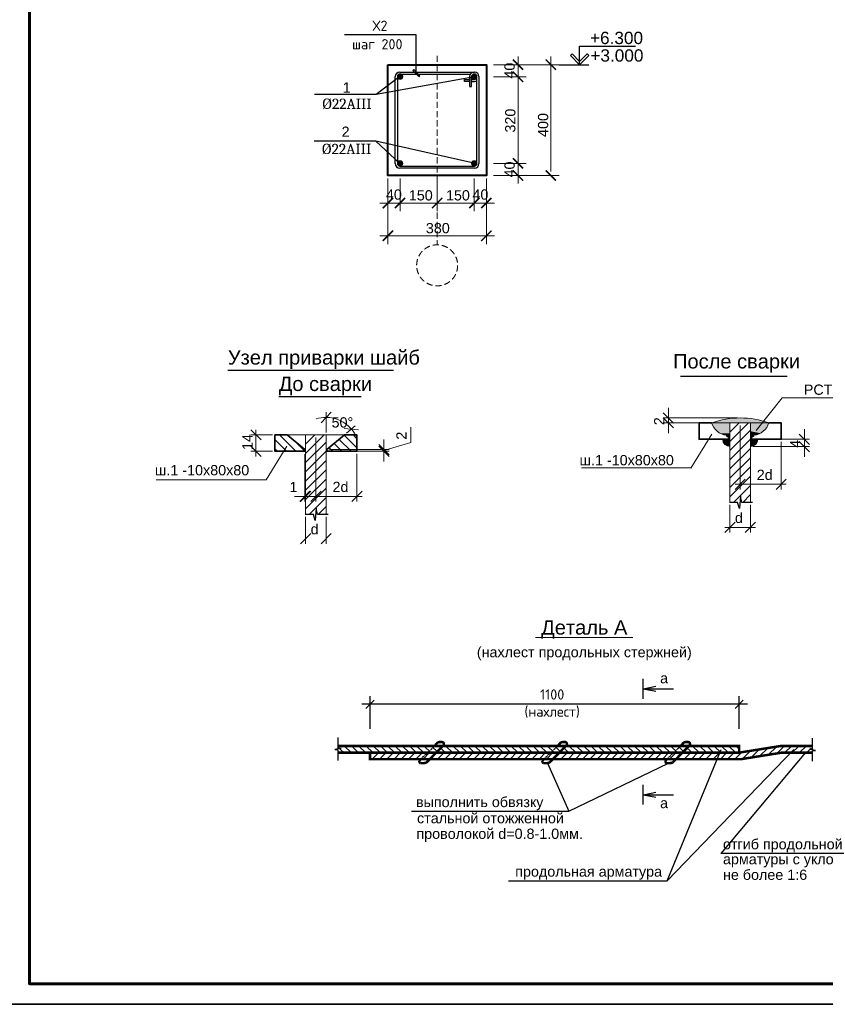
# Model space of a CAD drawing. Header units: millimetres. Extents: x 2063114 to 14983986, y -126020516 to 213791.
# Tile 519 of 656: x 2322155 to 2341793, y -509691 to -485691. Entities that reach past the tile are written whole.
import ezdxf
from ezdxf.enums import TextEntityAlignment as Align

# ---------------------------------------------------------------- set-up
doc = ezdxf.new("R2010")
doc.units = ezdxf.units.MM
doc.linetypes.add('ACAD_ISO04W100', pattern=[30, 24, -3, 0, -3])
doc.linetypes.add('HIDDEN', pattern=[0.375, 0.25, -0.125])
doc.layers.get('Defpoints').update_dxf_attribs({"color": 6, "lineweight": 35})
for name, color, linetype, lineweight in [('007-Extension', 32, 'Continuous', 15), ('RRRштриховка', 254, 'Continuous', 0), ('оси', 22, 'ACAD_ISO04W100', 13), ('РАЗМЕР АР', 150, 'Continuous', 20)]:
    doc.layers.add(name, color=color, linetype=linetype, lineweight=lineweight)
for name, color, linetype in [('2D-чертеж - Общий', 7, 'Continuous'), ('PDF _0', 7, 'Continuous'), ('PDF _ар-ра', 7, 'Continuous'), ('PDF _РАЗМЕРЫ КЖ', 7, 'Continuous'), ('PDF _Текст', 7, 'Continuous')]:
    doc.layers.add(name, color=color, linetype=linetype)
doc.styles.get("Standard").update_dxf_attribs({"font": 'arial.ttf'})
doc.dimstyles.new('STANDARD$0', dxfattribs={"dimtxt": 250, "dimasz": 200, "dimexe": 200, "dimexo": 300, "dimgap": 100, "dimtad": 1, "dimdec": 0, "dimzin": 1, "dimdsep": 46, "dimtxsty": 'Standard', "dimblk1": 'OBLIQUE', "dimblk2": 'OBLIQUE', "dimsah": 1, "dimcen": 2.5, "dimdle": 200, "dimadec": 0, "dimazin": 0, "dimtfac": 1, "dimtdec": 0, "dimtmove": 0, "dimatfit": 3, "dimldrblk": 'OBLIQUE', "dimfxl": 600, "dimfxlon": 1, "dimtolj": 1, "dimtzin": 1, "dimarcsym": 0})

# ---------------------------------------------------------------- blocks, each defined once
blk = doc.blocks.new('*U1591')
at = {"color": 0, "ltscale": 25}
blk.add_lwpolyline([(-59400, 42000), (0, 42000), (0, 0), (-59400, 0)], close=True, dxfattribs=at)
at = {"color": 0, "lineweight": 60, "ltscale": 25}
blk.add_lwpolyline([(-57400, 41500), (-500, 41500), (-500, 500), (-57400, 500)], close=True, dxfattribs=at)
blk = doc.blocks.new('_ArchTick')
at = {"color": 0, "linetype": 'ByBlock', "const_width": 0.15}
blk.add_lwpolyline([(-0.5, -0.5), (0.5, 0.5)], dxfattribs=at)
blk = doc.blocks.new('_Oblique')
at = {"color": 0, "linetype": 'ByBlock', "lineweight": -2}
blk.add_line((-0.5, -0.5), (0.5, 0.5), dxfattribs=at)
blk = doc.blocks.new('*D2029')
at = {"layer": 'Defpoints', "color": 0, "lineweight": 30, "transparency": 16777216}
for p in [(2330694, -502377), (2330694, -503396), (2339694, -503396)]:
    blk.add_point(p, dxfattribs=at)
at = {"layer": 'РАЗМЕР АР', "color": 0, "lineweight": -2, "transparency": 16777216}
for p, q in [((2330694, -502977), (2330694, -502177)), ((2339694, -502977), (2339694, -502177)), ((2339894, -502377), (2330494, -502377))]:
    blk.add_line(p, q, dxfattribs=at)
at = {"layer": 'РАЗМЕР АР', "color": 0, "lineweight": -2, "transparency": 16777216, "xscale": 200, "yscale": 200, "zscale": 200, "rotation": 180}
blk.add_blockref('_Oblique', (2330694, -502377), dxfattribs=at)
at = {"layer": 'РАЗМЕР АР', "color": 0, "lineweight": -2, "transparency": 16777216, "xscale": 200, "yscale": 200, "zscale": 200}
blk.add_blockref('_Oblique', (2339694, -502377), dxfattribs=at)
at = {"layer": 'РАЗМЕР АР', "color": 0, "transparency": 16777216, "insert": (2335134, -502360), "char_height": 250, "attachment_point": 5}
blk.add_mtext('\\A1;{\\fISOCPEUR|b0|i0|c204|p34;1100\\P(нахлест)}', dxfattribs=at)
blk = doc.blocks.new('*U1590')
at = {"color": 0, "ltscale": 25}
blk.add_lwpolyline([(-59400, 42000), (0, 42000), (0, 0), (-59400, 0)], close=True, dxfattribs=at)

msp = doc.modelspace()

# ---------------------------------------------------------------- hatches: boundary and pattern name
at = {"lineweight": 15}
for color, points in [(1, [(2331490.90444, -487082.71562, 1), (2331360.90444, -487082.71562, 1)]), (1, [(2333170.90444, -487082.71562, -1), (2333300.90444, -487082.71562, -1)]), (3, [(2331490.90444, -489192.71562, -1), (2331360.90444, -489192.71562, -1)]), (3, [(2333170.90444, -489192.71562, 1), (2333300.90444, -489192.71562, 1)])]:
    msp.add_hatch(color=color, dxfattribs=at).paths.add_polyline_path(points)
h = msp.add_hatch(color=0)
h.paths.add_polyline_path([(2337658.98252, -501937.4535), (2337349.60752, -501999.3285), (2337566.17002, -501999.3285)])
h.paths.add_polyline_path([(2337566.17002, -501999.3285), (2337349.60752, -501999.3285), (2337658.98252, -502061.2035)])
h = msp.add_hatch(color=0)
h.paths.add_polyline_path([(2337658.98252, -504643.33056), (2337349.60752, -504581.45556), (2337566.17002, -504581.45556)])
h.paths.add_polyline_path([(2337566.17002, -504581.45556), (2337349.60752, -504581.45556), (2337658.98252, -504519.58056)])
at = {"layer": 'RRRштриховка', "ltscale": 1.5}
h = msp.add_hatch(dxfattribs=at)
h.set_pattern_fill('ANSI31', color=0, scale=1000, angle=180, style=0)
h.set_pattern_definition([(135, (2032348.17, -572838.59), (88.38835, 88.38835), [])])
h.paths.add_polyline_path([(2339255.28082, -503476.3634), (2338887.97409, -503476.3634), (2338966.95357, -503396.3634), (2339222.46558, -503396.3634)])
h.paths.add_polyline_path([(2339694.46399, -503556.3634), (2338808.99461, -503556.3634), (2338887.97409, -503476.3634), (2339694.46399, -503476.3634)])
h.paths.add_polyline_path([(2339694.46399, -503476.3634), (2339255.28082, -503476.3634), (2339222.46558, -503396.3634), (2339694.46399, -503396.3634)])
h.paths.add_polyline_path([(2338682.56126, -503476.3634), (2335887.97409, -503476.3634), (2335966.95357, -503396.3634), (2338767.28791, -503396.3634)])
h.paths.add_polyline_path([(2338597.83462, -503556.3634), (2335808.99461, -503556.3634), (2335887.97409, -503476.3634), (2338682.56126, -503476.3634)])
h.paths.add_polyline_path([(2338808.99461, -503556.3634), (2338597.83462, -503556.3634), (2338682.56126, -503476.3634), (2338887.97409, -503476.3634)])
h.paths.add_polyline_path([(2338887.97409, -503476.3634), (2338682.56126, -503476.3634), (2338767.28791, -503396.3634), (2338966.95357, -503396.3634)])
h.paths.add_polyline_path([(2335808.99461, -503556.3634), (2335597.83462, -503556.3634), (2335682.56126, -503476.3634), (2335887.97409, -503476.3634)])
h.paths.add_polyline_path([(2335887.97409, -503476.3634), (2335682.56126, -503476.3634), (2335767.28791, -503396.3634), (2335966.95357, -503396.3634)])
h.paths.add_polyline_path([(2332597.83462, -503556.3634), (2330694.46399, -503556.3634), (2329926.43542, -503556.3634), (2329926.43542, -503495.65175), (2330001.43542, -503495.65175), (2329918.77106, -503476.3634), (2332682.56126, -503476.3634)])
h.paths.add_polyline_path([(2332682.56126, -503476.3634), (2329918.77106, -503476.3634), (2329851.43542, -503460.65175), (2329926.43542, -503460.65175), (2329926.43542, -503396.3634), (2332767.28791, -503396.3634)])
h.paths.add_polyline_path([(2335597.83462, -503556.3634), (2332808.99461, -503556.3634), (2332887.97409, -503476.3634), (2335682.56126, -503476.3634)])
h.paths.add_polyline_path([(2335682.56126, -503476.3634), (2332887.97409, -503476.3634), (2332966.95357, -503396.3634), (2335767.28791, -503396.3634)])
h.paths.add_polyline_path([(2332808.99461, -503556.3634), (2332597.83462, -503556.3634), (2332682.56126, -503476.3634), (2332887.97409, -503476.3634)])
h.paths.add_polyline_path([(2332887.97409, -503476.3634), (2332682.56126, -503476.3634), (2332767.28791, -503396.3634), (2332966.95357, -503396.3634)])
h = msp.add_hatch(dxfattribs=at)
h.set_pattern_fill('ANSI31', color=0, scale=1000, angle=90, style=0)
h.set_pattern_definition([(225, (2032348.17, -572838.59), (-88.38835, 88.38835), [])])
h.paths.add_polyline_path([(2335428.38133, -503716.3634), (2332651.03565, -503716.3634), (2332808.99461, -503556.3634), (2335597.83462, -503556.3634)])
h.paths.add_polyline_path([(2338428.38133, -503716.3634), (2335651.03565, -503716.3634), (2335808.99461, -503556.3634), (2338597.83462, -503556.3634)])
h.paths.add_polyline_path([(2332428.38133, -503716.3634), (2330694.46399, -503716.3634), (2330694.46399, -503556.3634), (2332597.83462, -503556.3634)])
h.paths.add_polyline_path([(2332651.03565, -503716.3634), (2332428.38133, -503716.3634), (2332597.83462, -503556.3634), (2332808.99461, -503556.3634)])
h.paths.add_polyline_path([(2335651.03565, -503716.3634), (2335428.38133, -503716.3634), (2335597.83462, -503556.3634), (2335808.99461, -503556.3634)])
h.paths.add_polyline_path([(2338651.03565, -503716.3634), (2338428.38133, -503716.3634), (2338597.83462, -503556.3634), (2338808.99461, -503556.3634)])
h.paths.add_polyline_path([(2341030.93743, -503476.3634), (2340194.46399, -503476.3634), (2340694.46399, -503396.3634), (2340953.77978, -503396.3634)])
h.paths.add_polyline_path([(2341516.04369, -503476.3634), (2341030.93743, -503476.3634), (2340953.77978, -503396.3634), (2341479.62039, -503396.3634), (2341479.62039, -503420.65175), (2341404.62039, -503420.65175)])
h.paths.add_polyline_path([(2341479.62039, -503556.3634), (2340734.46399, -503556.3634), (2339734.46399, -503716.3634), (2338651.03565, -503716.3634), (2338808.99461, -503556.3634), (2339694.46399, -503556.3634), (2340194.46399, -503476.3634), (2341516.04369, -503476.3634), (2341554.62039, -503495.65175), (2341479.62039, -503495.65175)])

# ---------------------------------------------------------------- linework, layer by layer
at = {"color": 0, "linetype": 'Continuous', "lineweight": 25}
for p, q in [((2335618.92463, -486522.94093), (2335579.14987, -486562.71569)), ((2335579.14987, -486562.71569), (2335804.1498, -486787.71562)), ((2335804.1498, -486708.16613), (2335618.92463, -486522.94093)), ((2335804.1498, -486708.16613), (2335989.37497, -486522.94093)), ((2336029.14973, -486562.71569), (2335804.1498, -486787.71562)), ((2335804.1498, -486787.71562), (2335804.1498, -486708.16613)), ((2335804.1498, -486787.71562), (2335804.1498, -486708.16613)), ((2335989.37497, -486522.94093), (2336029.14973, -486562.71569))]:
    msp.add_line(p, q, dxfattribs=at)
at = {"lineweight": 25}
for p, q in [((2331758.61167, -486907.10899), (2331737.39847, -486928.32219)), ((2331737.39847, -486928.32219), (2331887.39852, -487078.32224)), ((2331908.61172, -487057.10904), (2331758.61167, -486907.10899)), ((2331887.39852, -487078.32224), (2331908.61172, -487057.10904))]:
    msp.add_line(p, q, dxfattribs=at)
for p, q in [((2331420.90444, -487077.71562), (2330846.27011, -487514.15971)), ((2333240.90444, -487087.71562), (2330846.27011, -487514.15971)), ((2331310.90444, -489197.71578), (2331310.90444, -487077.71562)), ((2333350.90444, -487077.71562), (2333350.90444, -489197.71562)), ((2333240.90444, -489307.71562), (2331420.90444, -489307.71562))]:
    msp.add_line(p, q)
at = {"lineweight": 25, "extrusion": (0, 1, 0)}
for points, elevation in [([(-2331823.00509, 0), (-2330069.21722, 0)], -486063.6754), ([(-2330846.27011, 0), (-2329344.18677, 0)], -487514.15971), ([(-2330836.27011, 0), (-2329334.18677, 0)], -488652.16981)]:
    msp.add_lwpolyline(points, dxfattribs=dict(at, elevation=elevation))
at = {"lineweight": 25, "extrusion": (1, 0, 0), "elevation": 2331823.00509}
msp.add_lwpolyline([(-486992.71562, 0), (-486063.6754, 0)], dxfattribs=at)
at = {"color": 0, "linetype": 'Continuous', "lineweight": 25, "extrusion": (1, 0, 0), "elevation": 2335804.1498}
msp.add_lwpolyline([(-486787.71562, 0), (-486337.71562, 0)], dxfattribs=at)
at = {"color": 0, "linetype": 'Continuous', "lineweight": 25, "extrusion": (0, 1, 0)}
for points, elevation in [([(-2335804.1498, 0), (-2337169.45488, 0)], -486337.71562), ([(-2335302.45763, 0), (-2336029.1498, 0)], -486787.71562)]:
    msp.add_lwpolyline(points, dxfattribs=dict(at, elevation=elevation))
at = {"lineweight": 40, "ltscale": 100}
msp.add_lwpolyline([(2331130.90444, -486787.71562), (2333530.90444, -486787.71562), (2333530.90444, -489487.71562), (2331130.90444, -489487.71562)], close=True, dxfattribs=at)
at = {"lineweight": 25, "extrusion": (-0.22063, -0.975358, 0), "elevation": -37642.21998}
msp.add_lwpolyline([(2383660.14722, 0), (2381210.13864, 0)], dxfattribs=at)
at = {"lineweight": 25, "extrusion": (-0.682243, -0.731126, 0), "elevation": -1232930.06658}
msp.add_lwpolyline([(2038313.3443, 0), (2037513.70843, 0)], dxfattribs=at)
at = {"color": 0, "const_width": 30.9375}
for points in [[(2337349.60752, -501751.8285), (2337349.60752, -502246.8285)], [(2337349.60752, -504828.95556), (2337349.60752, -504333.95556)]]:
    msp.add_lwpolyline(points, dxfattribs=at)
at = {"color": 0}
for points in [[(2337349.60752, -501999.3285), (2337658.98252, -501937.4535)], [(2337349.60752, -501999.3285), (2338092.10752, -501999.3285)], [(2337349.60752, -501999.3285), (2337658.98252, -502061.2035)], [(2329912.53874, -503186.3634), (2329912.53874, -503447.07504), (2329987.53874, -503447.07504), (2329837.53874, -503482.07504), (2329912.53874, -503482.07504), (2329912.53874, -503746.3634)], [(2341479.62039, -503766.3634), (2341479.62039, -503505.65175), (2341554.62039, -503505.65175), (2341404.62039, -503470.65175), (2341479.62039, -503470.65175), (2341479.62039, -503206.3634)], [(2335019.55375, -503812.17258), (2335540.63137, -504985.09194), (2337971.72125, -503812.17258)], [(2337349.60752, -504581.45556), (2337658.98252, -504519.58056)], [(2337349.60752, -504581.45556), (2338092.10752, -504581.45556)], [(2337349.60752, -504581.45556), (2337658.98252, -504643.33056)], [(2331702.00087, -504985.09194), (2335540.63137, -504985.09194)], [(2342564.41049, -506013.44151), (2339243.6019, -506013.44151)], [(2334069.81316, -506679.90087), (2337941.21999, -506679.90087)]]:
    msp.add_lwpolyline(points, dxfattribs=at)
at = {"color": 0, "ltscale": 1.5, "const_width": 60}
for points in [[(2331928.38133, -503716.3634), (2331897.89264, -503756.01218, 0.406548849), (2331927.06974, -503813.32098), (2332016.37277, -503811.02418, 0.2244986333), (2332093.65959, -503774.48084), (2332483.85543, -503379.24314, 0.6333215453), (2332445.21202, -503297.51481), (2332397.37952, -503297.51481, 0.2204430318), (2332321.08277, -503332.87113), (2332267.28791, -503396.3634)], [(2334928.38133, -503716.3634), (2334897.89264, -503756.01218, 0.406548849), (2334927.06974, -503813.32098), (2335016.37277, -503811.02418, 0.2244986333), (2335093.65959, -503774.48084), (2335483.85543, -503379.24314, 0.6333215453), (2335445.21202, -503297.51481), (2335397.37952, -503297.51481, 0.2204430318), (2335321.08277, -503332.87113), (2335267.28791, -503396.3634)], [(2337928.38133, -503716.3634), (2337897.89264, -503756.01218, 0.406548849), (2337927.06974, -503813.32098), (2338016.37277, -503811.02418, 0.2244986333), (2338093.65959, -503774.48084), (2338483.85543, -503379.24314, 0.6333215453), (2338445.21202, -503297.51481), (2338397.37952, -503297.51481, 0.2204430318), (2338321.08277, -503332.87113), (2338267.28791, -503396.3634)]]:
    msp.add_lwpolyline(points, format="xyb", dxfattribs=at)
for points in [[(2329926.43542, -503396.3634), (2339694.46399, -503396.3634), (2339694.46399, -503556.3634), (2339694.46399, -503556.3634), (2329926.43542, -503556.3634)], [(2341479.62039, -503556.3634), (2340734.46399, -503556.3634), (2339734.46399, -503716.3634), (2330694.46399, -503716.3634), (2330694.46399, -503556.3634), (2339694.46399, -503556.3634), (2340694.46399, -503396.3634), (2341479.62039, -503396.3634)]]:
    msp.add_lwpolyline(points, dxfattribs=at)
at = {"color": 0, "linetype": 'HIDDEN', "ltscale": 0.2}
for points in [[(2331928.38133, -503716.3634), (2332267.28791, -503396.3634)], [(2334928.38133, -503716.3634), (2335267.28791, -503396.3634)], [(2337928.38133, -503716.3634), (2338267.28791, -503396.3634)]]:
    msp.add_lwpolyline(points, dxfattribs=at)
at = {"color": 0, "ltscale": 1.5}
for points in [[(2337941.21999, -506679.90087), (2339255.32998, -503476.24355)], [(2337941.21999, -506679.90087), (2341029.44367, -503477.91218)], [(2341308.63523, -503556.3634), (2339243.6019, -506013.44151)]]:
    msp.add_lwpolyline(points, dxfattribs=at)
at = {"color": 1, "lineweight": 15}
for centre in [(2331425.90444, -487082.71562), (2333235.90444, -487082.71562)]:
    msp.add_circle(centre, 65, dxfattribs=at)
at = {"color": 3, "lineweight": 15}
for centre in [(2331425.90444, -489192.71562), (2333235.90444, -489192.71562)]:
    msp.add_circle(centre, 65, dxfattribs=at)
for centre, start, end in [((2331420.90444, -489197.71562), 180, 270), ((2333240.90444, -489197.71562), 270, 0)]:
    msp.add_arc(centre, 110, start, end)
at = {"layer": '2D-чертеж - Общий', "linetype": 'Continuous'}
for p, q in [((2331420.90441, -486967.71562), (2333240.90475, -486967.71562)), ((2331360.90444, -487082.71562), (2331360.90444, -489197.71562)), ((2331420.90444, -487017.71562), (2331430.90444, -487017.71562)), ((2331420.90458, -487017.71562), (2333138.70914, -487017.71562)), ((2332996.23313, -487197.71562), (2332996.23313, -487147.71562)), ((2332996.23313, -487147.71562), (2333120.90444, -487147.71562)), ((2333120.90444, -487197.71562), (2332996.23313, -487197.71562)), ((2333120.90444, -487077.71545), (2333120.90444, -487317.71562)), ((2333170.90444, -487317.71562), (2333170.90444, -487077.71549)), ((2333170.90444, -487147.71562), (2333240.90444, -487147.71562)), ((2333170.90444, -487197.71562), (2333240.90444, -487197.71562)), ((2333240.90444, -487017.71562), (2333230.90444, -487017.71562)), ((2333300.90444, -489197.71562), (2333300.90444, -487087.71562)), ((2333120.90444, -487317.71562), (2333170.90444, -487317.71562)), ((2331420.90444, -489257.71562), (2332330.90444, -489257.71562)), ((2332330.90444, -489257.71562), (2333240.90444, -489257.71562))]:
    msp.add_line(p, q, dxfattribs=at)
for centre, radius, start, end in [((2331420.90444, -487077.71562), 110, 90, 180), ((2333230.90444, -487077.71562), 110, 90, 180), ((2333240.90444, -487077.71562), 110, 0, 90), ((2331420.90444, -487077.71562), 60, 90, 180), ((2331420.90458, -487077.71562), 60, 90, 180), ((2331430.90444, -487077.71562), 60, 0, 90), ((2333230.90444, -487077.71562), 60, 90, 180), ((2333240.90444, -487077.71562), 60, 0, 90), ((2333240.90444, -487087.71562), 60, 270, 0), ((2333240.90444, -487087.71562), 110, 270, 303.055731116), ((2331420.90444, -489197.71562), 60, 180, 270), ((2333240.90444, -489197.71562), 60, 270, 0)]:
    msp.add_arc(centre, radius, start, end, dxfattribs=at)
at = {"layer": 'PDF _0', "lineweight": 25}
for points in [[(2327228.91402, -494233.54838), (2331265.05937, -494233.54838)], [(2338265.38747, -494383.34997), (2340865.76746, -494383.34997)], [(2328469.63728, -494877.65536), (2330478.81977, -494877.65536)], [(2340019.76111, -497455.97408), (2339757.50056, -497455.97408), (2339726.38491, -497304.84088), (2339699.71434, -497607.10727), (2339655.2634, -497455.97408), (2339455.23417, -497455.97408)], [(2329673.71572, -497749.61774), (2329415.90027, -497749.61774), (2329384.78461, -497598.48454), (2329353.66895, -497900.75093), (2329313.66311, -497749.61774), (2329113.63388, -497749.61774)]]:
    msp.add_lwpolyline(points, dxfattribs=at)
at = {"layer": 'PDF _0', "lineweight": 13}
for points in [[(2329500.35705, -495513.73545), (2329749.28232, -495260.3651)], [(2337841.66505, -495273.43292), (2338095.03541, -495522.35819)], [(2338095.03541, -495642.37573), (2337841.66505, -495393.45046)], [(2328037.92113, -495936.01938), (2327788.99586, -495687.09412)], [(2330416.04642, -495687.09412), (2330060.4389, -495655.97846)], [(2341157.70517, -495793.50892), (2341406.63044, -496042.43419)], [(2327788.99586, -496087.15258), (2328037.92113, -496336.07784)], [(2330909.45185, -496047.14673), (2331162.82221, -496296.072)], [(2331162.82221, -496336.07784), (2330909.45185, -496087.15258)], [(2341406.63044, -496224.68304), (2341157.70517, -495971.31268)], [(2339841.95735, -496891.44714), (2339593.03209, -497140.3724)], [(2340593.17824, -497140.3724), (2340842.1035, -496891.44714)], [(2328980.28106, -497434.01606), (2329229.20632, -497185.0908)], [(2329251.43179, -497185.0908), (2328998.06143, -497434.01606)], [(2329500.35705, -497185.0908), (2329251.43179, -497434.01606)], [(2330247.13285, -497434.01606), (2330500.5032, -497185.0908)], [(2339593.03209, -497940.48932), (2339344.10682, -498189.41459)], [(2339841.95735, -498189.41459), (2340090.88261, -497940.48932)], [(2329251.43179, -498216.35261), (2328998.06143, -498465.27787)], [(2329500.35705, -498465.27787), (2329749.28232, -498216.35261)]]:
    msp.add_lwpolyline(points, dxfattribs=at)
at = {"layer": 'PDF _ар-ра', "lineweight": 35}
for points in [[(2339019.61496, -495517.91309), (2338717.34857, -495517.91309), (2338717.34857, -495917.97155), (2339446.34398, -495917.97155), (2339446.34398, -495877.96571), (2339379.66757, -495824.62458)], [(2340415.37448, -495517.91309), (2340717.64087, -495517.91309), (2340717.64087, -495917.97155), (2339988.64545, -495917.97155), (2339988.64545, -495877.96571), (2340055.32186, -495824.62458)]]:
    msp.add_lwpolyline(points, dxfattribs=at)
for points in [[(2329104.74369, -496171.60937), (2328673.56957, -495811.55675), (2328375.74827, -495811.55675), (2328375.74827, -496211.61521), (2329104.74369, -496211.61521)], [(2329642.60006, -496171.60937), (2329642.60006, -496211.61521), (2330376.04057, -496211.61521), (2330376.04057, -495811.55675), (2330073.77418, -495811.55675)]]:
    msp.add_lwpolyline(points, close=True, dxfattribs=at)
at = {"layer": 'PDF _РАЗМЕРЫ КЖ', "lineweight": 13}
for points in [[(2344118.13778, -494908.93522), (2340739.86634, -494908.93522), (2340108.66299, -495704.60704)], [(2329624.81969, -495749.32544), (2329624.81969, -495260.3651)], [(2337970.57278, -495148.97029), (2337970.57278, -495397.89556), (2337970.57278, -495517.91309), (2337970.57278, -495766.83836)], [(2330122.67021, -495771.55091), (2330336.03473, -495593.74715)], [(2339655.2634, -495397.89556), (2337841.66505, -495397.89556)], [(2338957.38364, -495517.91309), (2337841.66505, -495517.91309)], [(2339468.56945, -495522.35819), (2339468.56945, -495517.91309), (2339468.56945, -497455.97408), (2339655.2634, -497455.97408)], [(2339468.56945, -495744.61289), (2339695.26925, -495517.91309)], [(2339468.56945, -495971.31268), (2339917.52395, -495517.91309)], [(2339717.49472, -495580.14441), (2339717.49472, -497140.3724)], [(2339966.41998, -495517.91309), (2339966.41998, -497455.97408), (2339757.50056, -497455.97408)], [(2328313.51696, -495811.55675), (2327788.99586, -495811.55675)], [(2327913.4585, -495687.09412), (2327913.4585, -496336.07784)], [(2328886.93408, -496211.61521), (2328486.87562, -495811.55675)], [(2330073.77418, -495811.55675), (2328673.56957, -495811.55675)], [(2329122.52406, -495816.00185), (2329126.96916, -495811.55675)], [(2329122.52406, -496038.25655), (2329349.22386, -495811.55675)], [(2329122.52406, -496264.95634), (2329575.92365, -495811.55675)], [(2329122.52406, -495811.55675), (2329122.52406, -497749.61774), (2329313.66311, -497749.61774)], [(2329624.81969, -495811.55675), (2329624.81969, -497749.61774), (2329415.90027, -497749.61774)], [(2330376.04057, -496127.15843), (2330064.88399, -495820.44694)], [(2330376.04057, -495904.90373), (2330282.6936, -495811.55675)], [(2331033.91448, -496193.83484), (2331687.3433, -495998.2507), (2331687.3433, -495620.41771)], [(2338517.31934, -496620.29641), (2339028.50515, -495793.50892)], [(2339468.56945, -496193.56738), (2339966.41998, -495695.71685)], [(2341282.16781, -496349.14567), (2341282.16781, -496095.77531), (2341282.16781, -495917.97155), (2341282.16781, -495669.04629)], [(2325477.54698, -496909.49497), (2328162.38376, -496909.49497), (2328664.67938, -496082.70749)], [(2328660.23429, -496211.61521), (2328375.74827, -495927.1292)], [(2329104.74369, -496207.17012), (2328891.37918, -495993.80561)], [(2329122.52406, -496487.21104), (2329624.81969, -495989.36051)], [(2329375.89442, -495873.78807), (2329375.89442, -497434.01606)], [(2330007.09777, -496211.61521), (2329820.40382, -496024.92126)], [(2330233.79756, -496211.61521), (2329940.42136, -495922.6841)], [(2331033.91448, -496171.60937), (2331033.91448, -495922.6841)], [(2339468.56945, -496420.26718), (2339966.41998, -495917.97155)], [(2340210.90015, -495917.97155), (2341406.63044, -495917.97155)], [(2340717.64087, -495980.20287), (2340717.64087, -497140.3724)], [(2328313.51696, -496211.61521), (2327788.99586, -496211.61521)], [(2328437.97959, -496211.61521), (2328375.74827, -496149.3839)], [(2329104.74369, -496211.61521), (2329122.52406, -496211.61521)], [(2329104.74369, -496278.29162), (2329104.74369, -497434.01606)], [(2329122.52406, -496713.91083), (2329624.81969, -496211.61521), (2329642.60006, -496211.61521)], [(2329122.52406, -496278.29162), (2329122.52406, -497434.01606)], [(2329784.84307, -496211.61521), (2329700.38628, -496127.15843)], [(2329704.83138, -496171.60937), (2331162.82221, -496171.60937)], [(2329704.83138, -496211.61521), (2331162.82221, -496211.61521)], [(2330376.04057, -496273.84653), (2330376.04057, -497434.01606)], [(2331033.91448, -496171.60937), (2331033.91448, -496211.61521), (2331033.91448, -496171.60937)], [(2331033.91448, -496211.61521), (2331033.91448, -496460.54048)], [(2339468.56945, -496642.52188), (2339966.41998, -496144.67135)], [(2340028.6513, -496095.77531), (2341406.63044, -496095.77531)], [(2329122.52406, -496936.16553), (2329624.81969, -496438.31501)], [(2339468.56945, -496869.22167), (2339966.41998, -496366.92605)], [(2329122.52406, -497162.86533), (2329624.81969, -496660.56971)], [(2335845.81784, -496615.85131), (2338530.65462, -496615.85131)], [(2339468.56945, -497091.47637), (2339966.41998, -496593.62584)], [(2329122.52406, -497385.12003), (2329624.81969, -496887.2695)], [(2339468.56945, -497318.17616), (2339966.41998, -496815.88054)], [(2339553.02624, -497455.97408), (2339966.41998, -497042.58034)], [(2339593.03209, -497015.90977), (2340842.1035, -497015.90977)], [(2329122.52406, -497611.81982), (2329624.81969, -497109.5242)], [(2339779.72603, -497455.97408), (2339966.41998, -497264.83504)], [(2328855.81842, -497309.55343), (2329104.74369, -497309.55343), (2329122.52406, -497309.55343), (2329375.89442, -497309.55343)], [(2329211.42594, -497749.61774), (2329624.81969, -497336.22399)], [(2329251.43179, -497309.55343), (2330500.5032, -497309.55343)], [(2339468.56945, -497518.20539), (2339468.56945, -498189.41459)], [(2339966.41998, -497518.20539), (2339966.41998, -498189.41459)], [(2329433.68064, -497749.61774), (2329624.81969, -497558.47869)], [(2329122.52406, -497811.84905), (2329122.52406, -498465.27787)], [(2329624.81969, -497811.84905), (2329624.81969, -498465.27787)], [(2339344.10682, -498064.95196), (2340090.88261, -498064.95196)]]:
    msp.add_lwpolyline(points, dxfattribs=at)
for points in [[(2330370.58262, -495885.677, 0.0783928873), (2330241.65893, -495671.42023, 0.2216890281), (2329627.04223, -495384.82773, 0.0783931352), (2329380.04232, -495423.79333)], [(2340415.37448, -495517.91309), (2339019.61496, -495517.91309, -0.1709499), (2340418.8993, -495517.4204)]]:
    msp.add_lwpolyline(points, format="xyb", dxfattribs=at)
for centre, radius, start, end in [((2339439.67631, -495386.78288), 437.84169, 197.435300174, 262.562259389), ((2339999.75822, -495386.78288), 437.84169, 277.437740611, 342.564699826), ((2339470.79201, -495915.74899), 180.02632, 180.000004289, 269.999995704), ((2339968.64252, -495915.74899), 180.02632, 270.000004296, 359.999995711)]:
    msp.add_arc(centre, radius, start, end, dxfattribs=at)
at = {"layer": 'PDF _РАЗМЕРЫ КЖ', "transparency": 33554559}
for points in [[(2339188.52853, -495469.01706), (2340415.37448, -495517.91309), (2339019.61496, -495517.91309)], [(2339468.56945, -495517.91309), (2339019.61496, -495517.91309), (2339468.56945, -495593.47969)], [(2339019.61496, -495517.91309), (2339468.56945, -495593.47969), (2339050.73062, -495593.47969)], [(2339468.56945, -495593.47969), (2339050.73062, -495593.47969), (2339468.56945, -495664.6012)], [(2339050.73062, -495593.47969), (2339468.56945, -495664.6012), (2339095.18156, -495664.6012)], [(2339361.8872, -495429.01121), (2340246.4609, -495469.01706), (2339188.52853, -495469.01706)], [(2340246.4609, -495469.01706), (2339188.52853, -495469.01706), (2340415.37448, -495517.91309)], [(2339539.69096, -495406.78574), (2340073.10224, -495429.01121), (2339361.8872, -495429.01121)], [(2340073.10224, -495429.01121), (2339361.8872, -495429.01121), (2340246.4609, -495469.01706)], [(2339717.49472, -495397.89556), (2339895.29848, -495406.78574), (2339539.69096, -495406.78574)], [(2339895.29848, -495406.78574), (2339539.69096, -495406.78574), (2340073.10224, -495429.01121)], [(2340415.37448, -495517.91309), (2339966.41998, -495517.91309), (2340384.25882, -495593.47969)], [(2339966.41998, -495517.91309), (2340384.25882, -495593.47969), (2339966.41998, -495593.47969)], [(2340384.25882, -495593.47969), (2339966.41998, -495593.47969), (2340339.80788, -495664.6012)], [(2339966.41998, -495593.47969), (2340339.80788, -495664.6012), (2339966.41998, -495664.6012)], [(2339468.56945, -495664.6012), (2339095.18156, -495664.6012), (2339468.56945, -495722.38742)], [(2339095.18156, -495664.6012), (2339468.56945, -495722.38742), (2339157.41287, -495722.38742)], [(2339468.56945, -495722.38742), (2339157.41287, -495722.38742), (2339468.56945, -495771.28345)], [(2339157.41287, -495722.38742), (2339468.56945, -495771.28345), (2339224.08928, -495771.28345)], [(2339468.56945, -495771.28345), (2339224.08928, -495771.28345), (2339468.56945, -495802.39911)], [(2339224.08928, -495771.28345), (2339468.56945, -495802.39911), (2339299.65588, -495802.39911)], [(2339468.56945, -495802.39911), (2339299.65588, -495802.39911), (2339468.56945, -495824.62458)], [(2339299.65588, -495802.39911), (2339468.56945, -495824.62458), (2339379.66757, -495824.62458)], [(2339379.66757, -495824.62458), (2339468.56945, -495824.62458), (2339468.56945, -495895.74608)], [(2340339.80788, -495664.6012), (2339966.41998, -495664.6012), (2340282.02166, -495722.38742)], [(2339966.41998, -495664.6012), (2340282.02166, -495722.38742), (2339966.41998, -495722.38742)], [(2340282.02166, -495722.38742), (2339966.41998, -495722.38742), (2340210.90015, -495771.28345)], [(2339966.41998, -495722.38742), (2340210.90015, -495771.28345), (2339966.41998, -495771.28345)], [(2340210.90015, -495771.28345), (2339966.41998, -495771.28345), (2340135.33355, -495802.39911)], [(2339966.41998, -495771.28345), (2340135.33355, -495802.39911), (2339966.41998, -495802.39911)], [(2340135.33355, -495802.39911), (2339966.41998, -495802.39911), (2340055.32186, -495824.62458)], [(2339966.41998, -495802.39911), (2340055.32186, -495824.62458), (2339966.41998, -495824.62458)], [(2339966.41998, -495895.74608), (2339966.41998, -495895.74608), (2339966.41998, -495824.62458)], [(2339966.41998, -495895.74608), (2339966.41998, -495824.62458), (2340055.32186, -495824.62458)], [(2339468.56945, -495917.97155), (2339290.76569, -495917.97155), (2339468.56945, -495949.08721)], [(2339290.76569, -495917.97155), (2339468.56945, -495949.08721), (2339290.76569, -495949.08721)], [(2339468.56945, -495949.08721), (2339290.76569, -495949.08721), (2339468.56945, -495980.20287)], [(2339290.76569, -495949.08721), (2339468.56945, -495980.20287), (2339299.65588, -495980.20287)], [(2339468.56945, -495980.20287), (2339299.65588, -495980.20287), (2339468.56945, -496006.87343)], [(2339299.65588, -495980.20287), (2339468.56945, -496006.87343), (2339312.99116, -496006.87343)], [(2339468.56945, -496006.87343), (2339312.99116, -496006.87343), (2339468.56945, -496033.544)], [(2339312.99116, -496006.87343), (2339468.56945, -496033.544), (2339330.77154, -496033.544)], [(2339468.56945, -496033.544), (2339330.77154, -496033.544), (2339468.56945, -496055.76947)], [(2339330.77154, -496033.544), (2339468.56945, -496055.76947), (2339352.99701, -496055.76947)], [(2339468.56945, -496055.76947), (2339352.99701, -496055.76947), (2339468.56945, -496073.54984)], [(2339352.99701, -496055.76947), (2339468.56945, -496073.54984), (2339379.66757, -496073.54984)], [(2339468.56945, -496073.54984), (2339379.66757, -496073.54984), (2339468.56945, -496086.88513)], [(2339379.66757, -496073.54984), (2339468.56945, -496086.88513), (2339406.33814, -496086.88513)], [(2339468.56945, -496095.77531), (2339437.4538, -496095.77531), (2339406.33814, -496086.88513)], [(2339406.33814, -496086.88513), (2339468.56945, -496086.88513), (2339468.56945, -496095.77531)], [(2340148.66884, -495917.97155), (2339966.41998, -495917.97155), (2340144.22374, -495949.08721)], [(2339966.41998, -495917.97155), (2340144.22374, -495949.08721), (2339966.41998, -495949.08721)], [(2340144.22374, -495949.08721), (2339966.41998, -495949.08721), (2340135.33355, -495980.20287)], [(2339966.41998, -495949.08721), (2340135.33355, -495980.20287), (2339966.41998, -495980.20287)], [(2340135.33355, -495980.20287), (2339966.41998, -495980.20287), (2340121.99827, -496006.87343)], [(2339966.41998, -495980.20287), (2340121.99827, -496006.87343), (2339966.41998, -496006.87343)], [(2340121.99827, -496006.87343), (2339966.41998, -496006.87343), (2340104.2179, -496033.544)], [(2339966.41998, -496006.87343), (2340104.2179, -496033.544), (2339966.41998, -496033.544)], [(2340104.2179, -496033.544), (2339966.41998, -496033.544), (2340081.99243, -496055.76947)], [(2339966.41998, -496033.544), (2340081.99243, -496055.76947), (2339966.41998, -496055.76947)], [(2340081.99243, -496055.76947), (2339966.41998, -496055.76947), (2340055.32186, -496073.54984)], [(2339966.41998, -496055.76947), (2340055.32186, -496073.54984), (2339966.41998, -496073.54984)], [(2340055.32186, -496073.54984), (2339966.41998, -496073.54984), (2340028.6513, -496086.88513)], [(2339966.41998, -496073.54984), (2340028.6513, -496086.88513), (2339966.41998, -496086.88513)], [(2339997.53564, -496095.77531), (2339966.41998, -496095.77531), (2339966.41998, -496086.88513)], [(2339966.41998, -496086.88513), (2340028.6513, -496086.88513), (2339997.53564, -496095.77531)], [(2339468.56945, -496095.77531), (2339468.56945, -496095.77531), (2339437.4538, -496095.77531)], [(2339997.53564, -496095.77531), (2339997.53564, -496095.77531), (2339966.41998, -496095.77531)]]:
    msp.add_solid(points, dxfattribs=at)
at = {"layer": 'оси', "color": 1, "linetype": 'HIDDEN', "ltscale": 600}
msp.add_line((2332330.90444, -486568.18126), (2332330.90444, -491178.71202), dxfattribs=at)
msp.add_circle((2332330.90444, -491678.71202), 500, dxfattribs=at)
at = {"layer": 'РАЗМЕР АР'}
for p, q in [((2334302.45763, -487282.71562), (2334302.45763, -486587.71562)), ((2335102.45763, -489387.71562), (2335102.45763, -486587.71562)), ((2333702.45763, -486787.71562), (2334502.45763, -486787.71562)), ((2333702.45763, -486787.71562), (2334502.45763, -486787.71562)), ((2334302.45763, -489092.71562), (2334302.45763, -486882.71562)), ((2334502.45763, -486787.71562), (2335302.45763, -486787.71562)), ((2333702.45763, -487082.71562), (2334502.45763, -487082.71562)), ((2333702.45763, -487082.71562), (2334502.45763, -487082.71562)), ((2334302.45763, -488992.71562), (2334302.45763, -489687.71562)), ((2333702.45763, -489192.71562), (2334502.45763, -489192.71562)), ((2333702.45763, -489192.71562), (2334502.45763, -489192.71562)), ((2331130.90444, -489559.2688), (2331130.90444, -490359.2688)), ((2331425.90444, -489559.2688), (2331425.90444, -490359.2688)), ((2331425.90444, -489559.2688), (2331425.90444, -490359.2688)), ((2332330.90444, -489559.2688), (2332330.90444, -490359.2688)), ((2332330.90444, -489559.2688), (2332330.90444, -490359.2688)), ((2333235.90444, -489559.2688), (2333235.90444, -490359.2688)), ((2333235.90444, -489559.2688), (2333235.90444, -490359.2688)), ((2333530.90444, -489559.2688), (2333530.90444, -490359.2688)), ((2333702.45763, -489487.71562), (2334502.45763, -489487.71562)), ((2334502.45763, -489487.71562), (2335302.45763, -489487.71562)), ((2331625.90444, -490159.2688), (2330930.90444, -490159.2688)), ((2331225.90444, -490159.2688), (2332530.90444, -490159.2688)), ((2332130.90444, -490159.2688), (2333435.90444, -490159.2688)), ((2333035.90444, -490159.2688), (2333730.90444, -490159.2688)), ((2331130.90444, -490359.2688), (2331130.90444, -491159.2688)), ((2333530.90444, -490359.2688), (2333530.90444, -491159.2688)), ((2330930.90444, -490959.2688), (2333730.90444, -490959.2688))]:
    msp.add_line(p, q, dxfattribs=at)

# ---------------------------------------------------------------- block references
for name, p in [('*U1591', (2379792.08613, -509691.31434)), ('*U1590', (2379792.08613, -551691.31434))]:
    msp.add_blockref(name, p)
at = {"layer": 'РАЗМЕР АР', "xscale": 250, "yscale": 250, "zscale": 250}
for p, rotation in [((2334302.45763, -486787.71562), 90), ((2335102.45763, -486787.71562), 90), ((2334302.45763, -487082.71562), 270), ((2334302.45763, -487082.71562), 90), ((2334302.45763, -489192.71562), 90), ((2334302.45763, -489192.71562), 270), ((2334302.45763, -489487.71562), 270), ((2335102.45763, -489487.71562), 270), ((2331130.90444, -490159.2688), 180), ((2331425.90444, -490159.2688), 180), ((2332330.90444, -490159.2688), 180), ((2333235.90444, -490159.2688), 180), ((2331130.90444, -490959.2688), 180)]:
    msp.add_blockref('_ArchTick', p, dxfattribs=dict(at, rotation=rotation))
for p in [(2331425.90444, -490159.2688), (2332330.90444, -490159.2688), (2333235.90444, -490159.2688), (2333530.90444, -490159.2688), (2333530.90444, -490959.2688)]:
    msp.add_blockref('_ArchTick', p, dxfattribs=at)

# ---------------------------------------------------------------- texts
at = {"lineweight": 25, "char_height": 250, "attachment_point": 1}
for s, insert, width in [('{\\fISOCPEUR|b0|i0|c204|p34;Х2}', (2330755.77025, -485713.6754), 565.719697), ('{\\fISOCPEUR|b0|i0|c204|p34;шаг 200}', (2330257.096, -486163.6754), 1571.2121212), ('1', (2330027.81659, -487220.07051), 332.7651515), ('{\\fCambria|b0|i0|c204|p18;%%C2\\fCambria|b0|i0|c0|p18;2\\fCambria|b0|i0|c204|p18;AIII}', (2329523.92162, -487614.15971), 1327.6515152), ('2', (2330001.85277, -488296.18653), 332.5757576), ('{\\fCambria|b0|i0|c204|p18;%%C22AIII}', (2329513.92162, -488715.67646), 1327.6515152)]:
    msp.add_mtext(s, dxfattribs=dict(at, insert=insert, width=width))
at = {"color": 0, "linetype": 'Continuous', "lineweight": 25, "char_height": 300, "attachment_point": 1}
for s, insert, width in [('+6.300', (2336056.69691, -485984.86331), 1128.8778409), ('+3.000', (2336066.03678, -486413.31564), 1498.0397727)]:
    msp.add_mtext(s, dxfattribs=dict(at, insert=insert, width=width))
at = {"char_height": 350, "attachment_point": 7}
for s, insert in [('Узел приварки шайб', (2327228.91402, -494203.4829)), ('До сварки', (2328469.63728, -494847.58988))]:
    msp.add_mtext(s, dxfattribs=dict(at, insert=insert))
at = {"layer": '007-Extension', "color": 0}
for s, height, p in [('%%U Деталь A ', 350, (2335917.36227, -500679.24002)), ('(нахлест продольных стержней)', 250, (2335917.36227, -501231.39886)), ('a', 250, (2337863.1845, -501865.75728)), ('a', 250, (2337863.1845, -504909.43266)), ('продольная арматура ', 250, (2336072.06255, -506579.90087))]:
    msp.add_text(s, height=height, dxfattribs=at).set_placement(p, align=Align.CENTER)
for s, p in [('выполнить обвязку', (2331813.64884, -504885.09194)), ('стальной отожженной ', (2331841.15541, -505278.66711)), ('проволокой d=0.8-1.0мм.  ', (2331825.84772, -505658.33993)), ('отгиб продольной ', (2339298.08887, -505913.44151)), ('арматуры с уклоном ', (2339298.08887, -506278.31885)), ('не более 1:6', (2339298.08887, -506658.20939))]:
    msp.add_text(s, height=250, dxfattribs=at).set_placement(p)
at = {"layer": '007-Extension', "color": 0, "attachment_point": 7}
for s, insert, char_height in [('После сварки', (2338081.02134, -494298.06561), 350), ('РСТ Уз 865-98', (2341268.83252, -494837.81371), 250), ('ш.1 -10х80х80', (2335801.3669, -496556.03126), 250), ('ш.1 -10х80х80', (2325450.87642, -496800.77888), 250), ('1', (2328731.35579, -497207.31627), 250), ('2d', (2329780.39798, -497207.31627), 250), ('d', (2329246.9867, -498238.57808), 250)]:
    msp.add_mtext(s, dxfattribs=dict(at, insert=insert, char_height=char_height))
at = {"layer": 'PDF _Текст', "attachment_point": 7}
for s, insert, char_height in [('50°', (2329757.36606, -495635.55376), 249.982884), ('2d', (2340121.99827, -496913.67261), 249.982884), ('d', (2339588.58699, -497962.71479), 249.98288)]:
    msp.add_mtext(s, dxfattribs=dict(at, insert=insert, char_height=char_height))
at = {"layer": 'PDF _Текст', "attachment_point": 7, "rotation": 90}
for s, insert, char_height in [('2', (2337868.33561, -495575.69932), 249.98288), ('14', (2327833.4468, -496180.49955), 249.982884), ('2', (2331585.10614, -495927.1292), 249.98288), ('4', (2341184.37574, -496126.89097), 249.98288)]:
    msp.add_mtext(s, dxfattribs=dict(at, insert=insert, char_height=char_height))
at = {"layer": 'РАЗМЕР АР'}
for s, p in [('150', (2331640.90444, -490096.7688)), ('150', (2332545.90444, -490096.7688)), ('380', (2332055.90444, -490896.7688))]:
    msp.add_text(s, height=250, dxfattribs=at).set_placement(p)
at = {"layer": 'РАЗМЕР АР', "char_height": 250, "attachment_point": 5, "rotation": 90}
for s, insert in [('\\A1;40', (2334098.0408, -486933.05042)), ('\\A1;320', (2334114.95763, -488150.53672)), ('\\A1;400', (2334914.95763, -488258.36013)), ('\\A1;40', (2334098.0408, -489342.38081))]:
    msp.add_mtext(s, dxfattribs=dict(at, insert=insert))
at = {"layer": 'РАЗМЕР АР', "char_height": 250, "attachment_point": 5}
for insert in [(2331276.23925, -489954.85197), (2333385.56963, -489954.85197)]:
    msp.add_mtext('\\A1;40', dxfattribs=dict(at, insert=insert))

# ---------------------------------------------------------------- dimensions: what is measured, and where the dimension line sits
at = {"layer": 'РАЗМЕР АР'}
dim = msp.add_linear_dim(base=(2330694.46399, -502377.06125), p1=(2339694.46399, -503396.3634), p2=(2330694.46399, -503396.3634), angle=180, text='{\\fISOCPEUR|b0|i0|c204|p34;1100\\P(нахлест)}', dimstyle='STANDARD$0', override={"dimtmove": 1}, dxfattribs=at)
dim.commit()
dim.dimension.update_dxf_attribs({"geometry": '*D2029', "text_midpoint": (2335134.42677, -502817.96027), "dimtype": 160})

doc.saveas('drawing.dxf')
